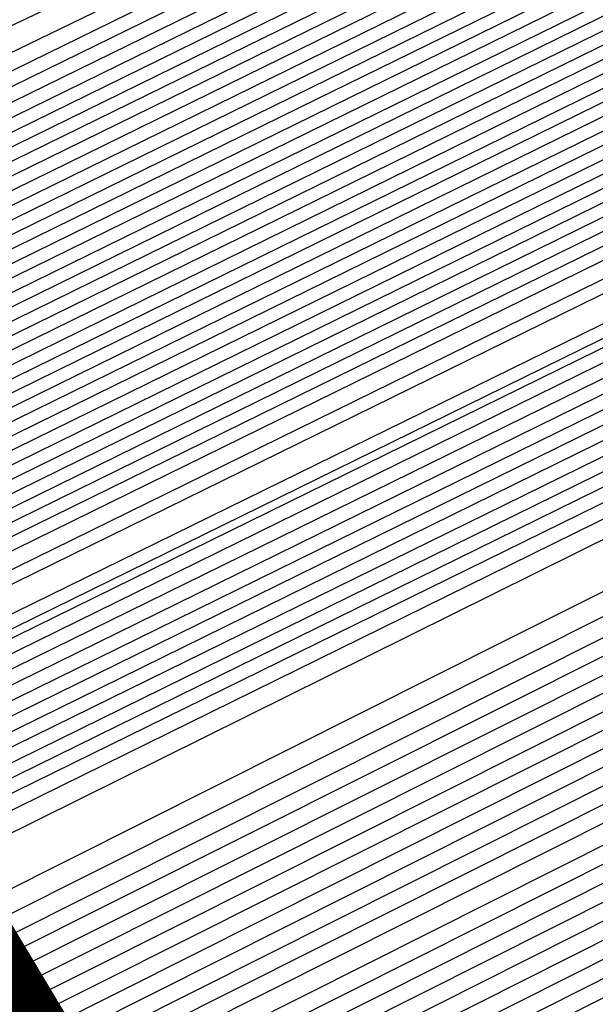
# Model space of a CAD drawing. Extents: x 3249832 to 3255657, y 13789405 to 13793316.
# Tile 322 of 656: x 3254708.665 to 3254709.3, y 13790583.728 to 13790584.813. Entities that reach past the tile are written whole.
import ezdxf

# ---------------------------------------------------------------- set-up
doc = ezdxf.new("R2010")
doc.units = 0
doc.header["$LTSCALE"] = 100
doc.header["$MEASUREMENT"] = 0
for name, color, linetype in [('GRATIO_CON', 10, 'CONTINUOUS'), ('GRATIO_ICON', 7, 'CONTINUOUS'), ('TARGETS_EAST', 7, 'CONTINUOUS')]:
    doc.layers.add(name, color=color, linetype=linetype)

# ---------------------------------------------------------------- blocks, each defined once
blk = doc.blocks.new('Gratio_032316_contours')
at = {"layer": 'GRATIO_CON', "color": 1, "linetype": 'Continuous', "flags": 128}
for points in [[(3254642.139, 13790551.7053), (3254660.6124, 13790560.6687), (3254682.3072, 13790571.2723), (3254700.7352, 13790580.305), (3254711.0317, 13790585.3564), (3254714.825, 13790587.2199), (3254715.3665, 13790587.4896), (3254715.3659, 13790587.4937), (3254715.3657, 13790587.4969), (3254715.3666, 13790587.4975), (3254715.9081, 13790587.7572), (3254719.6861, 13790589.589), (3254729.9352, 13790594.5687), (3254748.2689, 13790603.4881), (3254769.8147, 13790614.0012), (3254788.079, 13790622.9777)], [(3254643.9573, 13790552.6097), (3254661.9705, 13790561.3498), (3254683.1246, 13790571.6892), (3254701.0934, 13790580.4969), (3254711.1333, 13790585.4226), (3254714.8321, 13790587.2398), (3254715.3601, 13790587.5029), (3254715.3596, 13790587.5069), (3254715.3595, 13790587.5098), (3254715.3603, 13790587.5104), (3254715.8805, 13790587.7597), (3254719.5093, 13790589.5191), (3254729.3537, 13790594.3022), (3254746.9632, 13790602.8693), (3254767.6581, 13790612.9672), (3254785.2011, 13790621.5892)], [(3254645.7757, 13790553.5142), (3254663.3285, 13790562.0309), (3254683.9419, 13790572.1067), (3254701.4513, 13790580.6909), (3254711.2342, 13790585.4933), (3254714.8385, 13790587.2659), (3254715.3542, 13790587.5212), (3254715.853, 13790587.7617), (3254719.3325, 13790589.4492), (3254728.7721, 13790594.0356), (3254745.6576, 13790602.2505), (3254765.5015, 13790611.9331), (3254782.3232, 13790620.2006)], [(3254647.5941, 13790554.4186), (3254664.6865, 13790562.712), (3254684.7593, 13790572.5235), (3254701.8095, 13790580.8826), (3254711.336, 13790585.5591), (3254714.8458, 13790587.2852), (3254715.348, 13790587.5339), (3254715.8254, 13790587.7641), (3254719.1557, 13790589.3793), (3254728.1905, 13790593.7691), (3254744.3519, 13790601.6317), (3254763.3449, 13790610.8991), (3254779.4453, 13790618.8121)], [(3254651.2308, 13790556.2274), (3254667.4026, 13790564.0741), (3254686.3942, 13790573.3572), (3254702.526, 13790581.266), (3254711.5395, 13790585.6907), (3254714.8603, 13790587.3239), (3254715.3355, 13790587.5594), (3254715.7702, 13790587.7691), (3254718.8022, 13790589.2396), (3254727.0274, 13790593.236), (3254741.7406, 13790600.3941), (3254759.0318, 13790608.8311), (3254773.6894, 13790616.035)], [(3254653.0492, 13790557.1319), (3254668.7606, 13790564.7552), (3254687.2116, 13790573.774), (3254702.8843, 13790581.4577), (3254711.6412, 13790585.7564), (3254714.8676, 13790587.3433), (3254715.3293, 13790587.5721), (3254715.7426, 13790587.7716), (3254718.6254, 13790589.1697), (3254726.4458, 13790592.9695), (3254740.435, 13790599.7753), (3254756.8752, 13790607.7971), (3254770.8115, 13790614.6465), (3254778.5294, 13790618.5309)], [(3254646.2517, 13790553.9528), (3254654.8675, 13790558.0363), (3254670.1186, 13790565.4362), (3254688.0291, 13790574.1908), (3254703.2426, 13790581.6494), (3254711.743, 13790585.8222), (3254714.8749, 13790587.3627), (3254715.3231, 13790587.5848), (3254715.7151, 13790587.774), (3254718.4486, 13790589.0998), (3254725.8643, 13790592.703), (3254739.1294, 13790599.1565), (3254754.7186, 13790606.7631), (3254767.9336, 13790613.258), (3254775.252, 13790616.9413)], [(3254648.3232, 13790554.9771), (3254656.6859, 13790558.9407), (3254671.4766, 13790566.1173), (3254688.8465, 13790574.6076), (3254703.6008, 13790581.8411), (3254711.8447, 13790585.888), (3254714.8821, 13790587.382), (3254715.3169, 13790587.5976), (3254715.6875, 13790587.7765), (3254718.2718, 13790589.03), (3254725.2827, 13790592.4364), (3254737.8237, 13790598.5377), (3254752.562, 13790605.7291), (3254765.0557, 13790611.8694), (3254771.9746, 13790615.3518)], [(3254652.466, 13790557.0257), (3254660.3226, 13790560.7496), (3254674.1927, 13790567.4794), (3254690.4813, 13790575.4413), (3254704.3173, 13790582.2246), (3254712.0482, 13790586.0196), (3254714.8967, 13790587.4207), (3254715.3044, 13790587.623), (3254715.6323, 13790587.7815), (3254717.9183, 13790588.8903), (3254724.1196, 13790591.9033), (3254735.2124, 13790597.3001), (3254748.2489, 13790603.6611), (3254759.2998, 13790609.0924), (3254765.4198, 13790612.1726), (3254767.5973, 13790613.3706), (3254767.8046, 13790613.628), (3254767.8447, 13790613.807), (3254768.8446, 13790614.4523), (3254771.7623, 13790616.0293)], [(3254651.241, 13790556.5836), (3254654.5375, 13790558.0501), (3254662.141, 13790561.654), (3254675.5507, 13790568.1605), (3254691.2988, 13790575.8581), (3254704.6756, 13790582.4163), (3254712.1499, 13790586.0854), (3254714.904, 13790587.4401), (3254715.2982, 13790587.6357), (3254715.6047, 13790587.7839), (3254717.7415, 13790588.8204), (3254723.538, 13790591.6368), (3254733.9068, 13790596.6813), (3254746.0923, 13790602.627), (3254756.4219, 13790607.7038), (3254762.1424, 13790610.583), (3254764.1778, 13790611.7028), (3254764.3715, 13790611.9434), (3254764.4337, 13790612.1232), (3254765.5415, 13790612.8137), (3254768.7386, 13790614.5249), (3254774.566, 13790617.5186)], [(3254651.548, 13790556.8702), (3254653.3699, 13790557.6315), (3254656.6089, 13790559.0744), (3254663.9594, 13790562.5584), (3254676.9087, 13790568.8416), (3254692.1162, 13790576.2749), (3254705.0338, 13790582.608), (3254712.2517, 13790586.1512), (3254714.9112, 13790587.4594), (3254715.292, 13790587.6484), (3254715.5771, 13790587.7864), (3254717.5647, 13790588.7505), (3254722.9564, 13790591.3703), (3254732.6011, 13790596.0625), (3254743.9357, 13790601.593), (3254753.544, 13790606.3153), (3254758.865, 13790608.9934), (3254760.7582, 13790610.035), (3254760.9385, 13790610.2589), (3254761.0228, 13790610.4394), (3254762.2384, 13790611.1751), (3254765.7149, 13790613.0205), (3254772.0375, 13790616.2604)], [(3254678.2668, 13790569.5227), (3254692.9336, 13790576.6918), (3254705.3921, 13790582.7997), (3254712.3534, 13790586.217), (3254714.9185, 13790587.4788), (3254715.2858, 13790587.6612), (3254715.5496, 13790587.7889), (3254717.3879, 13790588.6807), (3254722.3749, 13790591.1037), (3254731.2955, 13790595.4436), (3254741.7791, 13790600.559), (3254750.666, 13790604.9267), (3254755.5876, 13790607.4038), (3254757.3387, 13790608.3672), (3254757.5054, 13790608.5743), (3254757.6118, 13790608.7556), (3254758.9353, 13790609.5366), (3254762.6912, 13790611.5161), (3254769.509, 13790615.0021), (3254777.6739, 13790619.1394)], [(3254680.9828, 13790570.8848), (3254694.5684, 13790577.5253), (3254706.1082, 13790583.1826), (3254712.556, 13790586.3474), (3254714.9315, 13790587.5159), (3254715.271, 13790587.6858), (3254715.2714, 13790587.6881), (3254715.2722, 13790587.6892), (3254715.2732, 13790587.689), (3254715.4944, 13790587.7945), (3254717.0344, 13790588.541), (3254721.2117, 13790590.5707), (3254728.6842, 13790594.206), (3254737.4659, 13790598.491), (3254744.9102, 13790602.1497), (3254749.0328, 13790604.2246), (3254750.4996, 13790605.0316), (3254750.6393, 13790605.2051), (3254750.7899, 13790605.388), (3254752.329, 13790606.2594), (3254756.6438, 13790608.5072), (3254764.4521, 13790612.4857), (3254773.7947, 13790617.2146)], [(3254682.3408, 13790571.5658), (3254695.3858, 13790577.9421), (3254706.4664, 13790583.3743), (3254712.6576, 13790586.4132), (3254714.9386, 13790587.5352), (3254715.2646, 13790587.6983), (3254715.2651, 13790587.7006), (3254715.2659, 13790587.7017), (3254715.267, 13790587.7016), (3254715.4668, 13790587.797), (3254716.8576, 13790588.4711), (3254720.6302, 13790590.3041), (3254727.3786, 13790593.5872), (3254735.3094, 13790597.457), (3254742.0323, 13790600.7611), (3254745.7554, 13790602.635), (3254747.0801, 13790603.3639), (3254747.2062, 13790603.5205), (3254747.379, 13790603.7042), (3254749.0259, 13790604.6209), (3254753.6201, 13790607.0028), (3254761.9237, 13790611.2275), (3254771.8551, 13790616.2521)], [(3254683.6989, 13790572.2469), (3254696.2032, 13790578.3589), (3254706.8246, 13790583.566), (3254712.7593, 13790586.4789), (3254714.9457, 13790587.5545), (3254715.2583, 13790587.7108), (3254715.2588, 13790587.7131), (3254715.2597, 13790587.7142), (3254715.2608, 13790587.7142), (3254715.4392, 13790587.7994), (3254716.6808, 13790588.4013), (3254720.0486, 13790590.0376), (3254726.0729, 13790592.9684), (3254733.1528, 13790596.423), (3254739.1543, 13790599.3726), (3254742.478, 13790601.0454), (3254743.6606, 13790601.6961), (3254743.7731, 13790601.8359), (3254743.968, 13790602.0204), (3254745.7228, 13790602.9823), (3254750.5964, 13790605.4984), (3254759.3952, 13790609.9692), (3254769.9155, 13790615.2897), (3254779.2011, 13790619.9784)], [(3254685.0569, 13790572.928), (3254697.0206, 13790578.7757), (3254707.1829, 13790583.7577), (3254712.8609, 13790586.5447), (3254714.9528, 13790587.5738), (3254715.2519, 13790587.7234), (3254715.2526, 13790587.7256), (3254715.2535, 13790587.7267), (3254715.2546, 13790587.7269), (3254715.4116, 13790587.8019), (3254716.504, 13790588.3314), (3254719.4671, 13790589.7711), (3254724.7673, 13790592.3496), (3254730.9962, 13790595.389), (3254736.2764, 13790597.9841), (3254739.2006, 13790599.4558), (3254740.241, 13790600.0283), (3254740.3401, 13790600.1513), (3254740.5571, 13790600.3366), (3254742.4197, 13790601.3437), (3254747.5727, 13790603.994), (3254756.8668, 13790608.711), (3254767.9759, 13790614.3273), (3254777.7802, 13790619.2776)], [(3254687.7729, 13790574.2901), (3254698.6554, 13790579.6094), (3254707.8993, 13790584.1411), (3254713.0642, 13790586.6762), (3254714.9671, 13790587.6123), (3254715.2393, 13790587.7484), (3254715.24, 13790587.7505), (3254715.241, 13790587.7518), (3254715.2422, 13790587.7521), (3254715.3565, 13790587.8068), (3254716.1504, 13790588.1917), (3254718.3039, 13790589.238), (3254722.156, 13790591.112), (3254726.683, 13790593.3209), (3254730.5206, 13790595.207), (3254732.6458, 13790596.2766), (3254733.4019, 13790596.6927), (3254733.4739, 13790596.7821), (3254733.7351, 13790596.969), (3254735.8135, 13790598.0666), (3254741.5253, 13790600.9852), (3254751.8099, 13790606.1945), (3254764.0967, 13790612.4024), (3254774.9383, 13790617.8759)], [(3254689.131, 13790574.9712), (3254699.4729, 13790580.0262), (3254708.2575, 13790584.3328), (3254713.1658, 13790586.742), (3254714.9742, 13790587.6316), (3254715.2329, 13790587.761), (3254715.2337, 13790587.763), (3254715.2348, 13790587.7643), (3254715.2359, 13790587.7648), (3254715.3289, 13790587.8092), (3254715.9737, 13790588.1218), (3254717.7224, 13790588.9714), (3254720.8504, 13790590.4932), (3254724.5264, 13790592.2869), (3254727.6426, 13790593.8185), (3254729.3684, 13790594.687), (3254729.9824, 13790595.0249), (3254730.0409, 13790595.0975), (3254730.3242, 13790595.2852), (3254732.5104, 13790596.428), (3254738.5016, 13790599.4807), (3254749.2814, 13790604.9363), (3254762.1571, 13790611.44), (3254773.5174, 13790617.1751)], [(3254690.489, 13790575.6522), (3254700.2903, 13790580.443), (3254708.6157, 13790584.5245), (3254713.2674, 13790586.8077), (3254714.9813, 13790587.6509), (3254715.2266, 13790587.7735), (3254715.2275, 13790587.7755), (3254715.2286, 13790587.7768), (3254715.2297, 13790587.7774), (3254715.3013, 13790587.8117), (3254715.7969, 13790588.0519), (3254717.1408, 13790588.7049), (3254719.5447, 13790589.8744), (3254722.3699, 13790591.2529), (3254724.7647, 13790592.4299), (3254726.091, 13790593.0974), (3254726.5629, 13790593.3571), (3254726.6078, 13790593.4129), (3254726.9132, 13790593.6014), (3254729.2072, 13790594.7894), (3254735.4779, 13790597.9763), (3254746.753, 13790603.6781), (3254760.2175, 13790610.4776), (3254772.0965, 13790616.4743)], [(3254691.847, 13790576.3333), (3254701.1077, 13790580.8598), (3254708.9739, 13790584.7162), (3254713.3691, 13790586.8735), (3254714.9885, 13790587.6701), (3254715.2202, 13790587.7861), (3254715.2212, 13790587.788), (3254715.2224, 13790587.7893), (3254715.2235, 13790587.79), (3254715.2737, 13790587.8141), (3254715.6201, 13790587.9821), (3254716.5592, 13790588.4384), (3254718.2391, 13790589.2556), (3254720.2133, 13790590.2189), (3254721.8868, 13790591.0414), (3254722.8136, 13790591.5079), (3254723.1433, 13790591.6893), (3254723.1747, 13790591.7283), (3254723.5023, 13790591.9176), (3254725.9041, 13790593.1509), (3254732.4543, 13790596.4719), (3254744.2245, 13790602.4199), (3254758.2779, 13790609.5152)], [(3254687.5981, 13790574.316), (3254694.5631, 13790577.6954), (3254702.7425, 13790581.6935), (3254709.6903, 13790585.0996), (3254713.5723, 13790587.005), (3254715.0027, 13790587.7087), (3254715.2076, 13790587.8111), (3254715.2155, 13790587.8162), (3254715.2646, 13790587.8408), (3254715.3952, 13790587.9046), (3254715.6275, 13790588.0179), (3254715.8997, 13790588.1512), (3254716.1297, 13790588.2654), (3254716.6303, 13790588.5199), (3254719.2939, 13790589.8681), (3254726.4082, 13790593.462), (3254739.168, 13790599.9031), (3254754.3988, 13790607.5903), (3254767.8337, 13790614.3719), (3254776.2164, 13790618.6078)], [(3254651.0069, 13790556.9616), (3254655.5123, 13790559.1072), (3254661.3217, 13790561.894), (3254668.1197, 13790565.1602), (3254674.8023, 13790568.3631), (3254680.0684, 13790570.8643), (3254683.1747, 13790572.3015), (3254685.6089, 13790573.4148), (3254689.4165, 13790575.2204), (3254695.9211, 13790578.3765), (3254703.5599, 13790582.1103), (3254710.0485, 13790585.2913), (3254713.674, 13790587.0708), (3254715.0098, 13790587.728), (3254715.2012, 13790587.8237), (3254715.5767, 13790588.0145), (3254718.1988, 13790589.3384), (3254725.3135, 13790592.9288), (3254738.0825, 13790599.3724), (3254753.3307, 13790607.0675), (3254766.7985, 13790613.8657), (3254775.2332, 13790618.1281)], [(3254651.9652, 13790557.4392), (3254656.6382, 13790559.6653), (3254662.6638, 13790562.5558), (3254669.7147, 13790565.9438), (3254676.6453, 13790569.2668), (3254682.1055, 13790571.8639), (3254685.3036, 13790573.3493), (3254687.6804, 13790574.4392), (3254691.2349, 13790576.1249), (3254697.2791, 13790579.0576), (3254704.3773, 13790582.5271), (3254710.4067, 13790585.483), (3254713.7756, 13790587.1366), (3254715.0169, 13790587.7472), (3254715.1948, 13790587.8363), (3254715.5637, 13790588.0238), (3254718.1399, 13790589.3246), (3254725.1298, 13790592.8522), (3254737.6771, 13790599.1838), (3254752.6727, 13790606.7516), (3254765.9448, 13790613.4511), (3254774.3039, 13790617.6754)], [(3254652.9236, 13790557.9168), (3254657.7641, 13790560.2233), (3254664.0059, 13790563.2177), (3254671.3097, 13790566.7274), (3254678.4883, 13790570.1706), (3254684.1427, 13790572.8635), (3254687.4325, 13790574.3972), (3254689.7518, 13790575.4635), (3254693.0532, 13790577.0293), (3254698.6371, 13790579.7386), (3254705.1948, 13790582.9439), (3254710.7649, 13790585.6747), (3254713.8772, 13790587.2023), (3254715.024, 13790587.7665), (3254715.1884, 13790587.8489), (3254715.5508, 13790588.0331), (3254718.0809, 13790589.3107), (3254724.9462, 13790592.7755), (3254737.2717, 13790598.9953), (3254752.0148, 13790606.4357), (3254765.0911, 13790613.0365), (3254773.3746, 13790617.2228)], [(3254651.3, 13790557.2133), (3254654.8403, 13790558.872), (3254660.0158, 13790561.3394), (3254666.6901, 13790564.5414), (3254674.4997, 13790568.2945), (3254682.1743, 13790571.9781), (3254688.2171, 13790574.8626), (3254691.6904, 13790576.4929), (3254693.8947, 13790577.5121), (3254696.69, 13790578.8381), (3254701.3532, 13790581.1008), (3254706.8296, 13790583.7776), (3254711.4814, 13790586.0581), (3254714.0805, 13790587.3339), (3254715.0382, 13790587.8051), (3254715.1756, 13790587.8741), (3254715.5248, 13790588.0517), (3254717.9631, 13790589.2831), (3254724.5788, 13790592.6221), (3254736.4608, 13790598.6182), (3254750.699, 13790605.8039), (3254763.3837, 13790612.2073), (3254771.5159, 13790616.3175)], [(3254652.1439, 13790557.6356), (3254655.7986, 13790559.3495), (3254661.1417, 13790561.8975), (3254668.0321, 13790565.2032), (3254676.0946, 13790569.078), (3254684.0173, 13790572.8819), (3254690.2542, 13790575.8622), (3254693.8193, 13790577.5407), (3254695.9661, 13790578.5364), (3254698.5083, 13790579.7426), (3254702.7112, 13790581.7819), (3254707.647, 13790584.1944), (3254711.8396, 13790586.2498), (3254714.1821, 13790587.3996), (3254715.0454, 13790587.8244), (3254715.1692, 13790587.8867), (3254715.5119, 13790588.061), (3254717.9042, 13790589.2693), (3254724.3952, 13790592.5454), (3254736.0554, 13790598.4297), (3254750.0411, 13790605.488), (3254762.53, 13790611.7927), (3254770.5866, 13790615.8649), (3254774.8217, 13790618.021)], [(3254692.2914, 13790576.8618), (3254695.9482, 13790578.5886), (3254698.0375, 13790579.5607), (3254700.3267, 13790580.647), (3254704.0693, 13790582.4629), (3254708.4644, 13790584.6112), (3254712.1978, 13790586.4415), (3254714.2838, 13790587.4654), (3254715.0525, 13790587.8436), (3254715.1628, 13790587.899), (3254715.1638, 13790587.9005), (3254715.1651, 13790587.902), (3254715.1662, 13790587.9033), (3254715.5018, 13790588.0733), (3254717.8471, 13790589.2573), (3254724.2124, 13790592.4695), (3254735.6502, 13790598.2414), (3254749.3832, 13790605.1722), (3254761.6763, 13790611.3781), (3254769.6572, 13790615.4123), (3254773.9041, 13790617.5743)], [(3254687.7034, 13790574.6894), (3254694.3286, 13790577.8614), (3254698.0771, 13790579.6365), (3254700.109, 13790580.5851), (3254702.1451, 13790581.5514), (3254705.4273, 13790583.144), (3254709.2818, 13790585.0281), (3254712.556, 13790586.6332), (3254714.3854, 13790587.5311), (3254715.0596, 13790587.8629), (3254715.1564, 13790587.9115), (3254715.1574, 13790587.913), (3254715.1587, 13790587.9145), (3254715.1597, 13790587.9158), (3254715.4888, 13790588.0826), (3254717.7882, 13790589.2435), (3254724.0287, 13790592.3929), (3254735.2448, 13790598.0529), (3254748.7253, 13790604.8563), (3254760.8226, 13790610.9635), (3254768.7279, 13790614.9597), (3254772.9866, 13790617.1276)], [(3254691.3894, 13790576.4969), (3254698.4029, 13790579.8606), (3254702.3349, 13790581.7322), (3254704.2518, 13790582.6337), (3254705.7818, 13790583.3603), (3254708.1433, 13790584.5061), (3254710.9167, 13790585.8617), (3254713.2724, 13790587.0166), (3254714.5887, 13790587.6627), (3254715.0738, 13790587.9014), (3254715.1436, 13790587.9366), (3254715.1446, 13790587.938), (3254715.1458, 13790587.9395), (3254715.1469, 13790587.941), (3254715.4628, 13790588.1013), (3254717.6703, 13790589.2159), (3254723.6614, 13790592.2395), (3254734.4339, 13790597.6758), (3254747.4094, 13790604.2245), (3254759.1152, 13790610.1344), (3254766.8692, 13790614.0544), (3254771.1515, 13790616.2343)], [(3254684.0695, 13790572.9958), (3254693.2324, 13790577.4007), (3254700.4401, 13790580.8601), (3254704.4638, 13790582.78), (3254706.3233, 13790583.658), (3254707.6001, 13790584.2647), (3254709.5014, 13790585.1872), (3254711.7343, 13790586.2788), (3254713.6314, 13790587.2092), (3254714.6921, 13790587.7304), (3254715.0837, 13790587.9238), (3254715.1405, 13790587.9531), (3254715.4499, 13790588.1105), (3254717.6114, 13790589.2021), (3254723.4777, 13790592.1629), (3254734.0285, 13790597.4873), (3254746.7515, 13790603.9086), (3254758.2615, 13790609.7198), (3254765.9399, 13790613.6018), (3254770.2339, 13790615.7876), (3254772.3576, 13790616.8983)], [(3254685.6645, 13790573.7793), (3254695.0754, 13790578.3044), (3254702.4773, 13790581.8597), (3254706.5928, 13790583.8279), (3254708.3947, 13790584.6823), (3254709.4185, 13790585.1691), (3254710.8594, 13790585.8683), (3254712.5517, 13790586.6956), (3254713.9896, 13790587.4009), (3254714.7937, 13790587.7962), (3254715.0908, 13790587.9432), (3254715.1341, 13790587.9658), (3254715.4369, 13790588.1198), (3254717.5524, 13790589.1883), (3254723.294, 13790592.0862), (3254733.6231, 13790597.2988), (3254746.0936, 13790603.5927), (3254757.4078, 13790609.3052), (3254765.0105, 13790613.1491), (3254769.3164, 13790615.3409), (3254771.4825, 13790616.4728)]]:
    blk.add_lwpolyline(points, dxfattribs=at)
at = {"layer": 'GRATIO_CON', "color": 5, "linetype": 'Continuous', "flags": 128}
for points in [[(3254645.4599, 13790553.036), (3254663.069, 13790561.7623), (3254683.7862, 13790571.9554), (3254701.3959, 13790580.5965), (3254711.2365, 13790585.4241), (3254714.8618, 13790587.205), (3254715.3792, 13790587.4629), (3254715.3785, 13790587.4674), (3254715.3782, 13790587.4709), (3254715.379, 13790587.4719), (3254715.9133, 13790587.7279), (3254719.64, 13790589.5343), (3254729.7495, 13790594.4457), (3254747.8375, 13790603.2357), (3254769.1201, 13790613.5531), (3254787.2186, 13790622.2657)], [(3254649.9599, 13790555.2348), (3254666.4373, 13790563.4004), (3254685.823, 13790572.9383), (3254702.301, 13790581.0241), (3254711.5092, 13790585.5415), (3254714.9015, 13790587.208), (3254715.3856, 13790587.4496), (3254715.3848, 13790587.4542), (3254715.3844, 13790587.458), (3254715.3852, 13790587.4591), (3254715.9013, 13790587.7061), (3254719.4996, 13790589.4499), (3254729.2606, 13790594.1916), (3254746.7248, 13790602.6782), (3254767.2733, 13790612.6396), (3254784.7474, 13790621.0516)], [(3254645.8078, 13790553.0477), (3254654.4599, 13790557.4337), (3254669.8056, 13790565.0385), (3254687.8597, 13790573.9222), (3254703.2055, 13790581.4548), (3254711.7805, 13790585.6657), (3254714.9395, 13790587.2206), (3254715.3915, 13790587.4448), (3254715.8892, 13790587.6839), (3254719.3592, 13790589.3654), (3254728.7717, 13790593.9374), (3254745.612, 13790602.1206), (3254765.4264, 13790611.7261), (3254782.2763, 13790619.8376)], [(3254650.9146, 13790555.5543), (3254658.9599, 13790559.6325), (3254673.1739, 13790566.6765), (3254689.8966, 13790574.9051), (3254704.1107, 13790581.8824), (3254712.0533, 13790585.783), (3254714.9794, 13790587.2235), (3254715.3982, 13790587.4313), (3254715.8776, 13790587.6614), (3254719.2191, 13790589.2805), (3254728.2829, 13790593.683), (3254744.4993, 13790601.563), (3254763.5796, 13790610.8126), (3254779.8051, 13790618.6235)], [(3254649.0895, 13790554.2614), (3254654.3182, 13790556.9458), (3254657.5919, 13790558.6919), (3254661.1283, 13790560.5677), (3254667.9599, 13790564.0302), (3254679.9106, 13790569.9526), (3254693.9704, 13790576.8709), (3254705.921, 13790582.737), (3254712.5988, 13790586.0165), (3254715.0585, 13790587.2285), (3254715.4093, 13790587.4057), (3254715.4091, 13790587.4086), (3254715.4097, 13790587.4091), (3254715.4114, 13790587.4072), (3254715.8544, 13790587.617), (3254718.939, 13790589.1106), (3254727.3053, 13790593.1741), (3254742.2739, 13790600.4477), (3254759.8859, 13790608.9855), (3254774.8628, 13790616.1954)], [(3254652.9316, 13790556.1611), (3254659.0279, 13790559.2737), (3254662.7531, 13790561.2358), (3254666.2352, 13790563.0744), (3254672.4599, 13790566.2291), (3254683.2789, 13790571.5906), (3254696.0073, 13790577.8537), (3254706.8262, 13790583.1644), (3254712.8717, 13790586.1333), (3254715.0984, 13790587.2306), (3254715.416, 13790587.3911), (3254715.416, 13790587.3939), (3254715.4167, 13790587.3946), (3254715.4184, 13790587.393), (3254715.843, 13790587.5942), (3254718.799, 13790589.0255), (3254726.8166, 13790592.9197), (3254741.1612, 13790599.8901), (3254758.039, 13790608.072), (3254772.3917, 13790614.9813)], [(3254648.5889, 13790553.912), (3254656.7738, 13790558.0608), (3254663.7375, 13790561.6017), (3254667.9142, 13790563.7796), (3254671.342, 13790565.581), (3254676.9599, 13790568.4279), (3254686.6472, 13790573.2286), (3254698.0442, 13790578.8366), (3254707.7315, 13790583.5918), (3254713.1445, 13790586.2502), (3254715.1383, 13790587.2327), (3254715.4228, 13790587.3765), (3254715.4229, 13790587.3793), (3254715.4236, 13790587.3802), (3254715.4253, 13790587.3788), (3254715.8315, 13790587.5713), (3254718.659, 13790588.9404), (3254726.3278, 13790592.6653), (3254740.0485, 13790599.3324), (3254756.1922, 13790607.1585), (3254769.9205, 13790613.7673), (3254777.6832, 13790617.4194)], [(3254651.4104, 13790555.3035), (3254660.616, 13790559.9605), (3254668.4472, 13790563.9297), (3254673.0754, 13790566.3235), (3254676.4489, 13790568.0877), (3254681.4599, 13790570.6267), (3254690.0155, 13790574.8666), (3254700.0811, 13790579.8195), (3254708.6367, 13790584.0191), (3254713.4173, 13790586.367), (3254715.1783, 13790587.2348), (3254715.4296, 13790587.362), (3254715.4297, 13790587.3647), (3254715.4306, 13790587.3657), (3254715.4323, 13790587.3646), (3254715.8201, 13790587.5485), (3254718.5189, 13790588.8554), (3254725.8391, 13790592.4108), (3254738.9357, 13790598.7748), (3254754.3453, 13790606.2449), (3254767.4494, 13790612.5532), (3254774.8722, 13790616.0455)], [(3254647.5106, 13790553.2224), (3254657.0534, 13790558.0863), (3254668.3003, 13790563.7598), (3254677.8665, 13790568.5857), (3254683.3978, 13790571.4112), (3254686.6626, 13790573.101), (3254690.46, 13790575.0244), (3254696.7522, 13790578.1426), (3254704.1549, 13790581.7852), (3254710.4471, 13790584.8739), (3254713.963, 13790586.6006), (3254715.2582, 13790587.2389), (3254715.4431, 13790587.3328), (3254715.4435, 13790587.3354), (3254715.4445, 13790587.3367), (3254715.4462, 13790587.3361), (3254715.7971, 13790587.5028), (3254718.2389, 13790588.6852), (3254724.8615, 13790591.9019), (3254736.7103, 13790597.6595), (3254750.6516, 13790604.4179), (3254762.5071, 13790610.1251), (3254769.2501, 13790613.2977), (3254772.4608, 13790614.7267)], [(3254691.7695, 13790575.6077), (3254694.96, 13790577.2233), (3254700.1205, 13790579.7806), (3254706.1918, 13790582.7681), (3254711.3523, 13790585.3012), (3254714.2359, 13790586.7174), (3254715.2981, 13790587.241), (3254715.4499, 13790587.3183), (3254715.4504, 13790587.3208), (3254715.4515, 13790587.3223), (3254715.4532, 13790587.3219), (3254715.7857, 13790587.4799), (3254718.0989, 13790588.6002), (3254724.3728, 13790591.6475), (3254735.5976, 13790597.1019), (3254748.8048, 13790603.5044), (3254760.036, 13790608.911), (3254766.439, 13790611.9238), (3254769.587, 13790613.3281), (3254772.1591, 13790614.4553)], [(3254687.2858, 13790573.2417), (3254693.7202, 13790576.4989), (3254696.8763, 13790578.1144), (3254699.46, 13790579.4221), (3254703.4888, 13790581.4187), (3254708.2287, 13790583.751), (3254712.2575, 13790585.7286), (3254714.5087, 13790586.8342), (3254715.338, 13790587.2431), (3254715.4567, 13790587.3037), (3254715.4573, 13790587.3062), (3254715.4584, 13790587.3078), (3254715.4602, 13790587.3077), (3254715.7742, 13790587.4571), (3254717.9589, 13790588.5151), (3254723.884, 13790591.393), (3254734.4849, 13790596.5443), (3254746.9579, 13790602.5908), (3254757.5648, 13790607.6969), (3254763.628, 13790610.5499), (3254766.7132, 13790611.9296), (3254769.4468, 13790613.139), (3254773.8018, 13790615.1582)], [(3254691.9954, 13790575.5697), (3254698.8813, 13790579.0427), (3254701.9832, 13790580.621), (3254703.96, 13790581.621), (3254706.8571, 13790583.0567), (3254710.2655, 13790584.7338), (3254713.1627, 13790586.1559), (3254714.7816, 13790586.951), (3254715.378, 13790587.2452), (3254715.4634, 13790587.2891), (3254715.4641, 13790587.2915), (3254715.4654, 13790587.2933), (3254715.4671, 13790587.2935), (3254715.7628, 13790587.4342), (3254717.8189, 13790588.43), (3254723.3953, 13790591.1386), (3254733.3722, 13790595.9866), (3254745.1111, 13790601.6773), (3254755.0937, 13790606.4829), (3254760.817, 13790609.176), (3254763.8393, 13790610.531), (3254766.7345, 13790611.8227), (3254771.4153, 13790614)], [(3254687.5111, 13790573.2582), (3254701.4147, 13790580.2257), (3254709.2037, 13790584.1304), (3254712.1969, 13790585.6344), (3254712.96, 13790586.0188), (3254713.5937, 13790586.3332), (3254714.3394, 13790586.7008), (3254714.9737, 13790587.0132), (3254715.3288, 13790587.1891), (3254715.4606, 13790587.2552), (3254715.4811, 13790587.2651), (3254715.7399, 13790587.3885), (3254717.5388, 13790588.2599), (3254722.4177, 13790590.6297), (3254731.1468, 13790594.8713), (3254741.4174, 13790599.8502), (3254750.1514, 13790604.0547), (3254755.1949, 13790606.4282), (3254758.0917, 13790607.7338), (3254761.31, 13790609.19), (3254766.6422, 13790611.6836), (3254773.1773, 13790614.7751)], [(3254650.9017, 13790554.6653), (3254658.8371, 13790558.7771), (3254673.0892, 13790565.9887), (3254689.8746, 13790574.4203), (3254704.1484, 13790581.5711), (3254712.1263, 13790585.5666), (3254715.0665, 13790587.04), (3254715.4881, 13790587.251), (3254715.7284, 13790587.3657), (3254717.3988, 13790588.1749), (3254721.929, 13790590.3752), (3254730.0341, 13790594.3137), (3254739.5705, 13790598.9367), (3254747.6802, 13790602.8407), (3254752.3838, 13790605.0543), (3254755.2179, 13790606.3353), (3254758.5977, 13790607.8737), (3254764.2556, 13790610.5253), (3254771.1907, 13790613.8082)], [(3254652.1037, 13790555.2502), (3254659.8925, 13790559.2859), (3254673.8812, 13790566.3638), (3254690.3563, 13790574.639), (3254704.3657, 13790581.6567), (3254712.195, 13790585.5772), (3254715.0794, 13790587.0229), (3254715.4916, 13790587.2315), (3254715.4923, 13790587.2341), (3254715.4936, 13790587.2363), (3254715.4952, 13790587.2371), (3254715.717, 13790587.343), (3254717.2588, 13790588.0898), (3254721.4402, 13790590.1208), (3254728.9214, 13790593.7561), (3254737.7237, 13790598.0232), (3254745.2091, 13790601.6266), (3254749.5728, 13790603.6804), (3254752.344, 13790604.9367), (3254755.8855, 13790606.5574), (3254761.8691, 13790609.3671), (3254769.2041, 13790612.8413), (3254776.1088, 13790616.118)], [(3254650.5295, 13790554.2765), (3254653.3056, 13790555.8352), (3254660.9478, 13790559.7949), (3254674.6731, 13790566.7396), (3254690.838, 13790574.8591), (3254704.5835, 13790581.7451), (3254712.2651, 13790585.5926), (3254715.0949, 13790587.012), (3254715.4992, 13790587.2173), (3254715.4997, 13790587.2202), (3254715.5008, 13790587.2224), (3254715.5022, 13790587.2231), (3254715.7056, 13790587.3202), (3254717.1188, 13790588.0047), (3254720.9515, 13790589.8664), (3254727.8087, 13790593.1984), (3254735.8769, 13790597.1097), (3254742.7379, 13790600.4126), (3254746.7617, 13790602.3065), (3254749.4702, 13790603.5381), (3254753.1732, 13790605.2411), (3254759.4825, 13790608.2089), (3254767.2174, 13790611.8744), (3254774.4989, 13790615.3301)], [(3254653.0399, 13790555.5064), (3254655.7096, 13790557.0052), (3254663.0585, 13790560.8129), (3254676.257, 13790567.4911), (3254691.8012, 13790575.2992), (3254705.0188, 13790581.9215), (3254712.405, 13790585.6223), (3254715.1255, 13790586.9884), (3254715.5137, 13790587.187), (3254715.5139, 13790587.1907), (3254715.5149, 13790587.1935), (3254715.5162, 13790587.1948), (3254715.6827, 13790587.2745), (3254716.8387, 13790587.8346), (3254719.9739, 13790589.3575), (3254725.5832, 13790592.0832), (3254732.1832, 13790595.2826), (3254737.7956, 13790597.9844), (3254741.1396, 13790599.5586), (3254743.7225, 13790600.741), (3254747.7487, 13790602.6085), (3254754.7095, 13790605.8925), (3254763.2441, 13790609.9406), (3254771.2789, 13790613.7544)], [(3254692.2829, 13790575.5193), (3254705.2366, 13790582.0098), (3254712.4751, 13790585.6374), (3254715.1409, 13790586.9771), (3254715.5211, 13790587.1724), (3254715.5211, 13790587.1764), (3254715.522, 13790587.1793), (3254715.5233, 13790587.1807), (3254715.6712, 13790587.2517), (3254716.6987, 13790587.7496), (3254719.4852, 13790589.103), (3254724.4705, 13790591.5255), (3254730.3363, 13790594.3691), (3254735.3245, 13790596.7704), (3254738.3286, 13790598.1847), (3254740.8487, 13790599.3424), (3254745.0364, 13790601.2922), (3254752.3229, 13790604.7343), (3254761.2575, 13790608.9736), (3254769.6689, 13790612.9665), (3254775.8378, 13790615.8811)], [(3254677.8408, 13790568.2426), (3254692.7645, 13790575.7394), (3254705.4543, 13790582.0981), (3254712.5451, 13790585.6526), (3254715.1564, 13790586.9658), (3254715.5285, 13790587.1578), (3254715.5284, 13790587.1621), (3254715.5291, 13790587.1652), (3254715.5303, 13790587.1667), (3254715.6598, 13790587.2289), (3254716.5587, 13790587.6645), (3254718.9964, 13790588.8486), (3254723.3578, 13790590.9679), (3254728.4895, 13790593.4556), (3254732.8533, 13790595.5563), (3254735.5176, 13790596.8108), (3254737.9749, 13790597.9438), (3254742.3242, 13790599.9759), (3254749.9364, 13790603.5761), (3254759.2708, 13790608.0067), (3254768.0589, 13790612.1786), (3254774.5039, 13790615.224)], [(3254678.6327, 13790568.6184), (3254693.2462, 13790575.9595), (3254705.672, 13790582.1864), (3254712.6152, 13790585.6677), (3254715.1718, 13790586.9544), (3254715.5359, 13790587.1432), (3254715.5356, 13790587.1479), (3254715.5363, 13790587.151), (3254715.5373, 13790587.1526), (3254715.6484, 13790587.2061), (3254716.4187, 13790587.5794), (3254718.5077, 13790588.5941), (3254722.2451, 13790590.4102), (3254726.6426, 13790592.542), (3254730.3822, 13790594.3422), (3254732.7065, 13790595.4369), (3254735.101, 13790596.5452), (3254739.6119, 13790598.6596), (3254747.5498, 13790602.4179), (3254757.2842, 13790607.0398), (3254766.4489, 13790611.3907), (3254773.17, 13790614.5669)], [(3254680.2165, 13790569.3699), (3254694.2095, 13790576.3997), (3254706.1075, 13790582.363), (3254712.7553, 13790585.698), (3254715.2027, 13790586.9318), (3254715.5507, 13790587.114), (3254715.5501, 13790587.1193), (3254715.5505, 13790587.1228), (3254715.5514, 13790587.1245), (3254715.6255, 13790587.1605), (3254716.1386, 13790587.4093), (3254717.5302, 13790588.0852), (3254720.0197, 13790589.295), (3254722.9489, 13790590.715), (3254725.4399, 13790591.9141), (3254727.0844, 13790592.6891), (3254729.3534, 13790593.7481), (3254734.1874, 13790596.027), (3254742.7767, 13790600.1014), (3254753.3109, 13790605.106), (3254763.2289, 13790609.8149), (3254770.5022, 13790613.2526), (3254775.2309, 13790615.445)], [(3254681.0084, 13790569.7457), (3254694.6911, 13790576.6198), (3254706.3252, 13790582.4514), (3254712.8253, 13790585.7131), (3254715.2181, 13790586.9205), (3254715.5581, 13790587.0994), (3254715.5573, 13790587.105), (3254715.5577, 13790587.1086), (3254715.5585, 13790587.1105), (3254715.614, 13790587.1377), (3254715.9986, 13790587.3243), (3254717.0414, 13790587.8308), (3254718.907, 13790588.7373), (3254721.1021, 13790589.8014), (3254722.9687, 13790590.7), (3254724.2734, 13790591.3152), (3254726.4795, 13790592.3495), (3254731.4751, 13790594.7106), (3254740.3902, 13790598.9432), (3254751.3242, 13790604.1391), (3254761.6189, 13790609.027), (3254769.1683, 13790612.5955), (3254774.0756, 13790614.8726)], [(3254681.8003, 13790570.1215), (3254695.1728, 13790576.8399), (3254706.5429, 13790582.5397), (3254712.8954, 13790585.7283), (3254715.2336, 13790586.9092), (3254715.5655, 13790587.0848), (3254715.5646, 13790587.0908), (3254715.5648, 13790587.0945), (3254715.5655, 13790587.0964), (3254715.6026, 13790587.1149), (3254715.8586, 13790587.2392), (3254716.5526, 13790587.5763), (3254717.7943, 13790588.1797), (3254719.2552, 13790588.8879), (3254720.4976, 13790589.486), (3254721.4623, 13790589.9413), (3254723.6057, 13790590.9509), (3254728.7628, 13790593.3943), (3254738.0036, 13790597.785), (3254749.3376, 13790603.1722), (3254760.0089, 13790608.2391), (3254767.8344, 13790611.9384), (3254772.9202, 13790614.3002)], [(3254682.5923, 13790570.4972), (3254695.6546, 13790577.0593), (3254706.7614, 13790582.6258), (3254712.967, 13790585.7384), (3254715.2513, 13790586.8898), (3254715.5753, 13790587.0598), (3254715.5732, 13790587.0655), (3254715.5718, 13790587.0702), (3254715.5712, 13790587.0742), (3254715.5713, 13790587.0777), (3254715.5719, 13790587.0805), (3254715.5725, 13790587.0824), (3254715.5912, 13790587.0921), (3254715.7186, 13790587.1542), (3254716.0639, 13790587.3219), (3254716.6816, 13790587.6221), (3254717.4084, 13790587.9744), (3254718.0264, 13790588.2719), (3254718.6513, 13790588.5674), (3254720.7319, 13790589.5523), (3254726.0506, 13790592.078), (3254735.6171, 13790596.6268), (3254747.3509, 13790602.2053)], [(3254684.1761, 13790571.2487), (3254696.618, 13790577.4994), (3254707.1969, 13790582.802), (3254713.1074, 13790585.7679), (3254715.2826, 13790586.8659), (3254715.5906, 13790587.0293), (3254715.5881, 13790587.0358), (3254715.5865, 13790587.0411), (3254715.5857, 13790587.0455), (3254715.5857, 13790587.0491), (3254715.5862, 13790587.0517), (3254715.5868, 13790587.0533), (3254715.8668, 13790587.1867), (3254717.823, 13790588.1171), (3254723.1317, 13790590.6428), (3254732.719, 13790595.2041), (3254744.5101, 13790600.8106), (3254755.6802, 13790606.114), (3254763.9812, 13790610.0377), (3254769.4727, 13790612.5918), (3254772.7913, 13790614.058)], [(3254684.968, 13790571.6245), (3254697.0997, 13790577.7194), (3254707.4147, 13790582.8902), (3254713.1775, 13790585.7827), (3254715.2982, 13790586.854), (3254715.5983, 13790587.014), (3254715.5956, 13790587.0209), (3254715.5938, 13790587.0266), (3254715.5929, 13790587.0311), (3254715.5928, 13790587.0347), (3254715.5933, 13790587.0371), (3254715.5941, 13790587.0382), (3254715.8655, 13790587.1668), (3254717.7598, 13790588.067), (3254722.9002, 13790590.5119), (3254732.1888, 13790594.9308), (3254743.6448, 13790600.3775), (3254754.5666, 13790605.5623), (3254762.7944, 13790609.4506), (3254768.3357, 13790612.0281), (3254771.74, 13790613.536)], [(3254685.7599, 13790572.0002), (3254697.5813, 13790577.9395), (3254707.6325, 13790582.9783), (3254713.2477, 13790585.7974), (3254715.3139, 13790586.8421), (3254715.6059, 13790586.9987), (3254715.6031, 13790587.0061), (3254715.6012, 13790587.0121), (3254715.6002, 13790587.0168), (3254715.6, 13790587.0202), (3254715.6005, 13790587.0224), (3254715.6014, 13790587.0231), (3254715.8641, 13790587.1469), (3254717.6967, 13790588.0169), (3254722.6687, 13790590.3811), (3254731.6586, 13790594.6574), (3254742.7795, 13790599.9444), (3254753.4529, 13790605.0106), (3254761.6075, 13790608.8634), (3254767.1987, 13790611.4645), (3254770.6888, 13790613.014), (3254772.5688, 13790613.737)], [(3254686.5518, 13790572.376), (3254698.063, 13790578.1595), (3254707.8503, 13790583.0665), (3254713.3179, 13790585.8122), (3254715.3295, 13790586.8301), (3254715.6136, 13790586.9834), (3254715.6106, 13790586.9912), (3254715.6085, 13790586.9975), (3254715.6074, 13790587.0024), (3254715.6072, 13790587.0058), (3254715.6076, 13790587.0078), (3254715.6086, 13790587.008), (3254715.8627, 13790587.127), (3254717.6335, 13790587.9669), (3254722.4373, 13790590.2503), (3254731.1285, 13790594.3841), (3254741.9141, 13790599.5112), (3254752.3392, 13790604.4589), (3254760.4207, 13790608.2763), (3254766.0618, 13790610.9008), (3254769.6376, 13790612.4919), (3254771.5699, 13790613.2422)], [(3254688.1357, 13790573.1275), (3254699.0263, 13790578.5996), (3254708.2858, 13790583.2427), (3254713.4583, 13790585.8417), (3254715.3608, 13790586.8063), (3254715.6289, 13790586.9528), (3254715.6255, 13790586.9616), (3254715.6232, 13790586.9685), (3254715.6219, 13790586.9736), (3254715.6215, 13790586.977), (3254715.6219, 13790586.9785), (3254715.6231, 13790586.9779), (3254715.86, 13790587.0872), (3254717.5072, 13790587.8667), (3254721.9744, 13790589.9887), (3254730.0682, 13790593.8374), (3254740.1834, 13790598.645), (3254750.1119, 13790603.3555)], [(3254688.9276, 13790573.5033), (3254699.508, 13790578.8196), (3254708.5036, 13790583.3309), (3254713.5284, 13790585.8564), (3254715.3764, 13790586.7943), (3254715.6366, 13790586.9375), (3254715.633, 13790586.9467), (3254715.6306, 13790586.954), (3254715.6292, 13790586.9593), (3254715.6287, 13790586.9626), (3254715.6291, 13790586.9638), (3254715.6304, 13790586.9628), (3254715.8586, 13790587.0673), (3254717.444, 13790587.8166), (3254721.7429, 13790589.8578), (3254729.538, 13790593.5641), (3254739.3181, 13790598.2119), (3254748.9983, 13790602.8038)]]:
    blk.add_lwpolyline(points, dxfattribs=at)
at = {"layer": 'GRATIO_ICON', "color": 7, "linetype": 'Continuous', "flags": 128}
for points in [[(3254649.4124, 13790555.323), (3254666.0445, 13790563.393), (3254685.5768, 13790572.9403), (3254702.1678, 13790581.0743), (3254711.4377, 13790585.6249), (3254714.8531, 13790587.3046), (3254715.3418, 13790587.5467), (3254715.7978, 13790587.7666), (3254718.979, 13790589.3094), (3254727.609, 13790593.5026), (3254743.0463, 13790601.0129), (3254761.1884, 13790609.8651), (3254776.5674, 13790617.4236)], [(3254650.3946, 13790556.0014), (3254658.5043, 13790559.8452), (3254672.8347, 13790566.7984), (3254689.6639, 13790575.0245), (3254703.9591, 13790582.0328), (3254711.9464, 13790585.9538), (3254714.8894, 13790587.4014), (3254715.3107, 13790587.6103), (3254715.6599, 13790587.779), (3254718.095, 13790588.9601), (3254724.7011, 13790592.1699), (3254736.5181, 13790597.9189), (3254750.4054, 13790604.6951), (3254762.1777, 13790610.4809), (3254768.6972, 13790613.7622), (3254771.0169, 13790615.0384), (3254771.2377, 13790615.3126)], [(3254679.6248, 13790570.2037), (3254693.751, 13790577.1084), (3254705.75, 13790582.9909), (3254712.4544, 13790586.2816), (3254714.9243, 13790587.4967), (3254715.2773, 13790587.6732), (3254715.2777, 13790587.6756), (3254715.2784, 13790587.6767), (3254715.2794, 13790587.6764), (3254715.5219, 13790587.7921), (3254717.2111, 13790588.6109), (3254721.7933, 13790590.8372), (3254729.9899, 13790594.8248), (3254739.6225, 13790599.525), (3254747.7881, 13790603.5382), (3254752.3102, 13790605.8142), (3254753.9192, 13790606.6994), (3254754.0723, 13790606.8897), (3254754.2009, 13790607.0718), (3254755.6321, 13790607.898), (3254759.6675, 13790610.0116), (3254766.9806, 13790613.7439), (3254775.7343, 13790618.177)], [(3254686.4149, 13790573.609), (3254697.838, 13790579.1925), (3254707.5411, 13790583.9494), (3254712.9625, 13790586.6105), (3254714.96, 13790587.593), (3254715.2456, 13790587.7359), (3254715.2463, 13790587.7381), (3254715.2473, 13790587.7393), (3254715.2484, 13790587.7395), (3254715.384, 13790587.8043), (3254716.3272, 13790588.2615), (3254718.8855, 13790589.5045), (3254723.4617, 13790591.7308), (3254728.8396, 13790594.355), (3254733.3985, 13790596.5955), (3254735.9232, 13790597.8662), (3254736.8215, 13790598.3605), (3254736.907, 13790598.4667), (3254737.1461, 13790598.6528), (3254739.1166, 13790599.7051), (3254744.549, 13790602.4896), (3254754.3383, 13790607.4528), (3254766.0363, 13790613.3649), (3254776.3593, 13790618.5768)], [(3254685.7798, 13790573.4116), (3254693.205, 13790577.0144), (3254701.9251, 13790581.2767), (3254709.3321, 13790584.9079), (3254713.4707, 13790586.9393), (3254714.9956, 13790587.6894), (3254715.2139, 13790587.7986), (3254715.2149, 13790587.8005), (3254715.2162, 13790587.8019), (3254715.2173, 13790587.8026), (3254715.2461, 13790587.8166), (3254715.4433, 13790587.9122), (3254715.9777, 13790588.1718), (3254716.9333, 13790588.637), (3254718.0552, 13790589.1862), (3254719.0038, 13790589.6573), (3254719.8847, 13790590.1096), (3254722.5847, 13790591.4891), (3254729.4359, 13790594.9632), (3254741.6976, 13790601.1604), (3254756.3385, 13790608.5526), (3254769.2546, 13790615.0727), (3254777.3138, 13790619.1453)], [(3254650.456, 13790556.7909), (3254653.8819, 13790558.3944), (3254658.8899, 13790560.7814), (3254665.348, 13790563.8795), (3254672.9047, 13790567.5109), (3254680.3313, 13790571.0744), (3254686.1799, 13790573.8631), (3254689.5614, 13790575.445), (3254691.8232, 13790576.4878), (3254694.8716, 13790577.9337), (3254699.9952, 13790580.4197), (3254706.0122, 13790583.3608), (3254711.1231, 13790585.8664), (3254713.9789, 13790587.2681), (3254715.0311, 13790587.7858), (3254715.182, 13790587.8615), (3254715.5378, 13790588.0424), (3254718.022, 13790589.2969), (3254724.7625, 13790592.6988), (3254736.8662, 13790598.8068), (3254751.3569, 13790606.1198), (3254764.2374, 13790612.6219), (3254772.4452, 13790616.7702)], [(3254689.5464, 13790575.5932), (3254696.3658, 13790578.861), (3254700.206, 13790580.6843), (3254702.1804, 13790581.6094), (3254703.9634, 13790582.4559), (3254706.7853, 13790583.8251), (3254710.0993, 13790585.4449), (3254712.9142, 13790586.8249), (3254714.487, 13790587.5969), (3254715.0667, 13790587.8821), (3254715.15, 13790587.924), (3254715.151, 13790587.9255), (3254715.1523, 13790587.927), (3254715.1533, 13790587.9284), (3254715.4758, 13790588.0919), (3254717.7293, 13790589.2297), (3254723.845, 13790592.3162), (3254734.8393, 13790597.8643), (3254748.0673, 13790604.5404), (3254759.9689, 13790610.549), (3254767.7985, 13790614.507), (3254772.069, 13790616.681)], [(3254652.4307, 13790556.1481), (3254656.0215, 13790558.061), (3254663.4599, 13790561.8314), (3254676.5423, 13790568.3146), (3254691.9335, 13790575.888), (3254705.0159, 13790582.3099), (3254712.3263, 13790585.9001), (3254715.0195, 13790587.2261), (3254715.4051, 13790587.4175), (3254715.8661, 13790587.6387), (3254719.079, 13790589.1955), (3254727.7941, 13790593.4286), (3254743.3866, 13790601.0054), (3254761.7327, 13790609.8991), (3254777.334, 13790617.4094)], [(3254645.557, 13790552.2637), (3254654.2319, 13790556.6949), (3254664.4581, 13790561.8601), (3254673.1568, 13790566.2577), (3254678.2366, 13790568.8673), (3254681.5558, 13790570.5944), (3254685.96, 13790572.8256), (3254693.3838, 13790576.5046), (3254702.118, 13790580.8023), (3254709.5419, 13790584.4465), (3254713.6902, 13790586.4838), (3254715.2182, 13790587.2369), (3254715.4363, 13790587.3474), (3254715.4366, 13790587.35), (3254715.4375, 13790587.3512), (3254715.4393, 13790587.3504), (3254715.8086, 13790587.5256), (3254718.3789, 13790588.7703), (3254725.3503, 13790592.1564), (3254737.823, 13790598.2172), (3254752.4985, 13790605.3314), (3254764.9782, 13790611.3391), (3254772.0611, 13790614.6716)], [(3254683.6689, 13790571.3585), (3254696.7051, 13790577.8977), (3254704.0425, 13790581.5866), (3254707.09, 13790583.1278), (3254708.46, 13790583.82), (3254710.2254, 13790584.695), (3254712.3024, 13790585.7173), (3254714.0678, 13790586.5839), (3254715.0544, 13790587.0684), (3254715.4179, 13790587.2476), (3254715.4702, 13790587.2747), (3254715.471, 13790587.2769), (3254715.4723, 13790587.2788), (3254715.4741, 13790587.2793), (3254715.7513, 13790587.4114), (3254717.6788, 13790588.345), (3254722.9065, 13790590.8841), (3254732.2595, 13790595.429), (3254743.2642, 13790600.7638), (3254752.6225, 13790605.2688)], [(3254651.7847, 13790554.8915), (3254654.5076, 13790556.4202), (3254662.0031, 13790560.3039), (3254675.4651, 13790567.1153), (3254691.3196, 13790575.0792), (3254704.8011, 13790581.8331), (3254712.335, 13790585.6071), (3254715.1101, 13790586.9997), (3254715.5062, 13790587.2016), (3254715.5066, 13790587.205), (3254715.5077, 13790587.2076), (3254715.5092, 13790587.2088), (3254715.6941, 13790587.2973), (3254716.9787, 13790587.9197), (3254720.4627, 13790589.6119), (3254726.696, 13790592.6408), (3254734.03, 13790596.1961), (3254740.2668, 13790599.1985), (3254743.9507, 13790600.9325), (3254746.5964, 13790602.1395), (3254750.4609, 13790603.9248), (3254757.096, 13790607.0507), (3254765.2308, 13790610.9075), (3254772.8889, 13790614.5422)], [(3254679.4246, 13790568.9942), (3254693.7278, 13790576.1796), (3254705.8897, 13790582.2747), (3254712.6852, 13790585.6828), (3254715.1872, 13790586.9431), (3254715.5433, 13790587.1286), (3254715.5429, 13790587.1336), (3254715.5434, 13790587.1369), (3254715.5444, 13790587.1386), (3254715.6369, 13790587.1833), (3254716.2787, 13790587.4944), (3254718.0189, 13790588.3397), (3254721.1324, 13790589.8526), (3254724.7958, 13790591.6285), (3254727.911, 13790593.1282), (3254729.8955, 13790594.063), (3254732.2272, 13790595.1466), (3254736.8996, 13790597.3433), (3254745.1633, 13790601.2597), (3254755.2975, 13790606.0729), (3254764.8389, 13790610.6028), (3254771.8361, 13790613.9098)], [(3254683.3842, 13790570.8729), (3254696.1363, 13790577.2794), (3254706.9791, 13790582.7139), (3254713.0372, 13790585.7532), (3254715.2669, 13790586.8778), (3254715.5829, 13790587.0446), (3254715.5806, 13790587.0506), (3254715.5791, 13790587.0557), (3254715.5784, 13790587.0599), (3254715.8668, 13790587.2007), (3254717.8851, 13790588.1638), (3254723.3626, 13790590.7721), (3254733.249, 13790595.477), (3254745.3755, 13790601.2437), (3254756.7939, 13790606.6657), (3254765.1681, 13790610.6249), (3254770.6097, 13790613.1555), (3254773.8425, 13790614.5801)], [(3254687.3437, 13790572.7518), (3254698.5447, 13790578.3795), (3254708.0681, 13790583.1546), (3254713.3881, 13790585.8269), (3254715.3451, 13790586.8182), (3254715.6212, 13790586.9681), (3254715.6181, 13790586.9764), (3254715.6159, 13790586.983), (3254715.6147, 13790586.988), (3254715.6143, 13790586.9914), (3254715.6148, 13790586.9931), (3254715.6159, 13790586.993), (3254715.8614, 13790587.1071), (3254717.5703, 13790587.9168), (3254722.2058, 13790590.1195), (3254730.5983, 13790594.1107), (3254741.0488, 13790599.0781), (3254751.2256, 13790603.9072), (3254759.2338, 13790607.6892), (3254764.9248, 13790610.3372), (3254768.5864, 13790611.9699), (3254770.5711, 13790612.7474), (3254771.4904, 13790612.9949)]]:
    blk.add_lwpolyline(points, dxfattribs=at)

msp = doc.modelspace()

# ---------------------------------------------------------------- linework, layer by layer
at = {"layer": 'TARGETS_EAST', "color": 1, "const_width": 2.5}
msp.add_lwpolyline([(3254706.2075, 13790587.8749, 1), (3254723.7075, 13790587.8749, 1)], format="xyb", close=True, dxfattribs=at)
at = {"layer": 'TARGETS_EAST', "color": 1}
msp.add_solid([(3254691.2359, 13790583.821), (3254693.9013, 13790577.7103), (3254710.9006, 13790588.7617)], dxfattribs=at)

# ---------------------------------------------------------------- block references
at = {"layer": 'TARGETS_EAST'}
msp.add_blockref('Gratio_032316_contours', (0, 0), dxfattribs=at)

doc.saveas('drawing.dxf')
